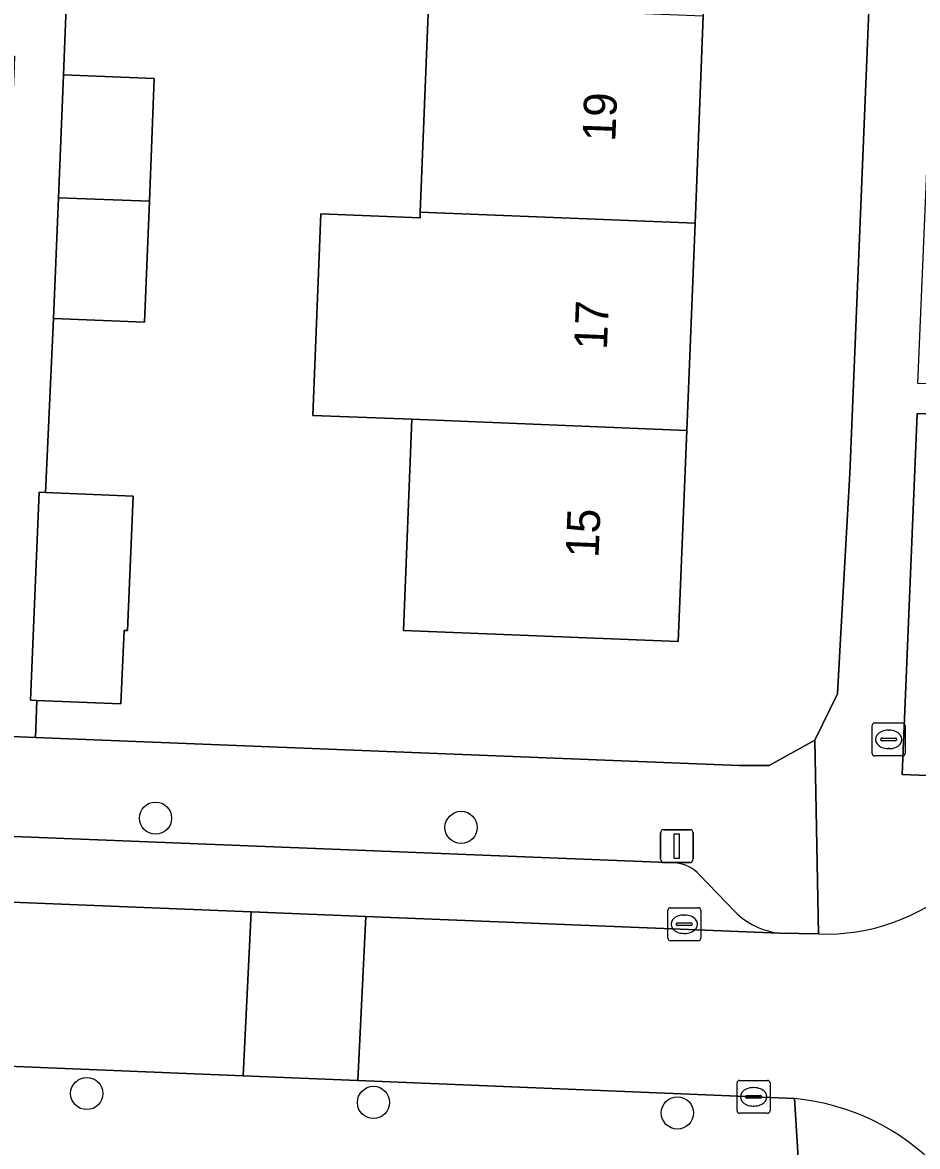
# Model space of a CAD drawing. Extents: x 160732 to 162107, y 387428 to 388479.
# Drawn here: x 161395.63 to 161422.82, y 387536.73 to 387570.88 of the extents above; entities that cross this region are included whole.
import ezdxf

# ---------------------------------------------------------------- set-up
doc = ezdxf.new("R2010")
doc.units = 0
for name, color, linetype in [('IMGEO_Boom', 7, 'Continuous'), ('IMGEO_Brandkraan', 7, 'Continuous'), ('IMGEO_Erf', 7, 'Continuous'), ('IMGEO_Groenvoorziening', 7, 'Continuous'), ('IMGEO_Haag', 7, 'Continuous'), ('IMGEO_Kolk', 7, 'Continuous'), ('IMGEO_Lichtmast', 7, 'Continuous'), ('IMGEO_Pand', 7, 'Continuous'), ('IMGEO_Pand_nummerreeks', 7, 'Continuous'), ('IMGEO_Parkeervlak_open', 7, 'Continuous'), ('IMGEO_Rijbaan_lokaal_open', 7, 'Continuous'), ('IMGEO_Voetpad_open', 7, 'Continuous')]:
    doc.layers.add(name, color=color, linetype=linetype)

msp = doc.modelspace()

# ---------------------------------------------------------------- linework, layer by layer
at = {"layer": 'IMGEO_Boom'}
for centre in [(161399.671, 387546.707), (161408.954, 387546.425), (161397.581, 387538.341), (161406.293, 387538.07), (161415.525, 387537.75)]:
    msp.add_circle(centre, 0.489, dxfattribs=at)
at = {"layer": 'IMGEO_Brandkraan'}
for p, q in [((161421.445, 387548.672), (161421.445, 387549.524)), ((161421.52, 387549.598), (161422.372, 387549.598)), ((161422.446, 387549.524), (161422.446, 387548.672)), ((161421.704, 387549.092), (161421.704, 387549.104)), ((161421.747, 387549.141), (161422.145, 387549.141)), ((161421.933, 387549.378), (161421.958, 387549.378)), ((161422.188, 387549.104), (161422.188, 387549.092)), ((161422.142, 387549.055), (161421.744, 387549.055)), ((161421.956, 387548.818), (161421.931, 387548.818)), ((161422.372, 387548.598), (161421.52, 387548.598))]:
    msp.add_line(p, q, dxfattribs=at)
for points in [[(161421.445, 387548.672), (161421.445, 387549.524)], [(161421.52, 387549.598), (161422.372, 387549.598)], [(161422.446, 387549.524), (161422.446, 387548.672)], [(161422.372, 387548.598), (161421.52, 387548.598)]]:
    msp.add_lwpolyline(points, dxfattribs=at)
for centre, radius, start, end in [((161421.522, 387549.522), 0.0765, 91.552, 178.448), ((161421.522, 387549.522), 0.0765, 91.552, 178.448), ((161422.37, 387549.522), 0.0765, 1.552, 88.448), ((161422.37, 387549.522), 0.0765, 1.552, 88.448), ((161421.744, 387549.101), 0.0403, 85.8775, 175.7526), ((161421.741, 387549.091), 0.0366, 178.938, 274.7102), ((161422.145, 387549.098), 0.043, 264.8664, 352.4533), ((161422.149, 387549.103), 0.0386, 1.7309, 96.639), ((161421.522, 387548.674), 0.0765, 181.552, 268.448), ((161421.522, 387548.674), 0.0765, 181.552, 268.448), ((161422.37, 387548.674), 0.0765, 271.552, 358.448), ((161422.37, 387548.674), 0.0765, 271.552, 358.448)]:
    msp.add_arc(centre, radius, start, end, dxfattribs=at)
for centre, major_axis, ratio, start_param, end_param in [((161421.932, 387549.098), (-0.387, 0.002), 0.722429, 4.712389, 7.853982), ((161421.957, 387549.098), (-0.39, 0.002), 0.717154, 1.570796, 4.712389)]:
    msp.add_ellipse(centre, major_axis=major_axis, ratio=ratio, start_param=start_param, end_param=end_param, dxfattribs=at)
at = {"layer": 'IMGEO_Erf'}
msp.add_lwpolyline([(161397.081, 387574.467), (161396.873, 387569.286), (161399.634, 387569.175), (161399.484, 387565.446), (161399.336, 387561.772), (161396.575, 387561.883), (161396.329, 387556.601), (161398.996, 387556.488), (161398.823, 387552.405), (161398.714, 387552.409), (161398.62, 387550.176), (161396.067, 387550.284), (161396.022, 387549.16), (161417.392, 387548.301), (161418.312, 387548.301), (161419.7, 387549.08), (161420.39, 387550.48), (161420.483, 387552.157), (161420.762, 387557.178), (161422.688, 387604.067)], dxfattribs=at)
msp.add_lwpolyline([(161408.472, 387583.991), (161408.725, 387590.283), (161408.978, 387596.575), (161409.236, 387602.987), (161415.187, 387602.747), (161417.584, 387602.651), (161417.326, 387596.239), (161417.073, 387589.947), (161416.82, 387583.655), (161416.567, 387577.363), (161416.314, 387571.071), (161416.061, 387564.779), (161415.808, 387558.487), (161415.55, 387552.075), (161407.202, 387552.411), (161407.46, 387558.823), (161404.446, 387558.944), (161404.692, 387565.069), (161407.706, 387564.948), (161407.713, 387565.115), (161407.966, 387571.407), (161408.219, 387577.699)], close=True, dxfattribs=at)
at = {"layer": 'IMGEO_Groenvoorziening'}
msp.add_lwpolyline([(161424.07, 387558.948), (161422.809, 387559.001), (161422.35, 387548.033), (161423.611, 387547.98)], close=True, dxfattribs=at)
at = {"layer": 'IMGEO_Haag'}
msp.add_lwpolyline([(161424.07, 387558.948), (161422.809, 387559.001), (161422.35, 387548.033), (161423.611, 387547.98)], close=True, dxfattribs=at)
at = {"layer": 'IMGEO_Kolk'}
for p, q in [((161415.309, 387543.984), (161416.161, 387543.984)), ((161415.234, 387543.058), (161415.234, 387543.91)), ((161415.722, 387543.764), (161415.747, 387543.764)), ((161416.235, 387543.91), (161416.235, 387543.058)), ((161415.493, 387543.478), (161415.493, 387543.49)), ((161415.931, 387543.441), (161415.533, 387543.441)), ((161415.536, 387543.527), (161415.934, 387543.527)), ((161415.977, 387543.49), (161415.977, 387543.478)), ((161416.161, 387542.984), (161415.309, 387542.984)), ((161415.745, 387543.204), (161415.72, 387543.204)), ((161417.34, 387537.813), (161417.34, 387538.665)), ((161417.415, 387538.739), (161418.267, 387538.739)), ((161417.828, 387538.519), (161417.853, 387538.519)), ((161418.341, 387538.665), (161418.341, 387537.813)), ((161417.599, 387538.233), (161417.599, 387538.245)), ((161418.037, 387538.196), (161417.639, 387538.196)), ((161417.642, 387538.282), (161418.04, 387538.282)), ((161418.083, 387538.245), (161418.083, 387538.233)), ((161417.851, 387537.959), (161417.826, 387537.959)), ((161418.267, 387537.739), (161417.415, 387537.739))]:
    msp.add_line(p, q, dxfattribs=at)
for points in [[(161415.309, 387543.984), (161416.161, 387543.984)], [(161415.234, 387543.058), (161415.234, 387543.91)], [(161416.235, 387543.91), (161416.235, 387543.058)], [(161416.161, 387542.984), (161415.309, 387542.984)], [(161417.34, 387537.813), (161417.34, 387538.665)], [(161417.415, 387538.739), (161418.267, 387538.739)], [(161418.341, 387538.665), (161418.341, 387537.813)], [(161418.267, 387537.739), (161417.415, 387537.739)]]:
    msp.add_lwpolyline(points, dxfattribs=at)
for centre, radius, start, end in [((161415.311, 387543.908), 0.0765, 91.552, 178.448), ((161415.311, 387543.908), 0.0765, 91.552, 178.448), ((161416.159, 387543.908), 0.0765, 1.552, 88.448), ((161416.159, 387543.908), 0.0765, 1.552, 88.448), ((161415.533, 387543.487), 0.0403, 85.8775, 175.7526), ((161415.53, 387543.477), 0.0366, 178.938, 274.7102), ((161415.934, 387543.484), 0.043, 264.8664, 352.4533), ((161415.938, 387543.489), 0.0386, 1.7309, 96.639), ((161415.311, 387543.06), 0.0765, 181.552, 268.448), ((161415.311, 387543.06), 0.0765, 181.552, 268.448), ((161416.159, 387543.06), 0.0765, 271.552, 358.448), ((161416.159, 387543.06), 0.0765, 271.552, 358.448), ((161417.417, 387538.663), 0.0765, 91.552, 178.448), ((161417.417, 387538.663), 0.0765, 91.552, 178.448), ((161418.265, 387538.663), 0.0765, 1.552, 88.448), ((161418.265, 387538.663), 0.0765, 1.552, 88.448), ((161417.639, 387538.242), 0.0403, 85.8775, 175.7526), ((161417.636, 387538.232), 0.0366, 178.938, 274.7102), ((161418.04, 387538.239), 0.043, 264.8664, 352.4533), ((161418.044, 387538.244), 0.0386, 1.7309, 96.639), ((161417.417, 387537.815), 0.0765, 181.552, 268.448), ((161417.417, 387537.815), 0.0765, 181.552, 268.448), ((161418.265, 387537.815), 0.0765, 271.552, 358.448), ((161418.265, 387537.815), 0.0765, 271.552, 358.448)]:
    msp.add_arc(centre, radius, start, end, dxfattribs=at)
for centre, major_axis, ratio, start_param, end_param in [((161415.721, 387543.484), (-0.387, 0.002), 0.722429, 4.712389, 7.853982), ((161415.746, 387543.484), (-0.39, 0.002), 0.717154, 1.570796, 4.712389), ((161417.827, 387538.239), (-0.387, 0.002), 0.722429, 4.712389, 7.853982), ((161417.852, 387538.239), (-0.39, 0.002), 0.717154, 1.570796, 4.712389)]:
    msp.add_ellipse(centre, major_axis=major_axis, ratio=ratio, start_param=start_param, end_param=end_param, dxfattribs=at)
at = {"layer": 'IMGEO_Lichtmast'}
for p, q in [((161415.112, 387546.356), (161415.902, 387546.356)), ((161415.902, 387546.356), (161415.112, 387546.356)), ((161415.012, 387545.456), (161415.012, 387546.256)), ((161415.012, 387546.256), (161415.012, 387545.456)), ((161416.002, 387546.256), (161416.002, 387545.456)), ((161416.002, 387545.456), (161416.002, 387546.256)), ((161415.902, 387545.356), (161415.112, 387545.356)), ((161415.112, 387545.356), (161415.902, 387545.356))]:
    msp.add_line(p, q, dxfattribs=at)
msp.add_lwpolyline([(161415.432, 387546.231), (161415.582, 387546.231), (161415.582, 387545.481), (161415.432, 387545.481), (161415.432, 387546.231)], dxfattribs=at)
for centre, start, end in [((161415.112, 387546.256), 90, 180), ((161415.112, 387546.256), 90, 180), ((161415.902, 387546.256), 0, 90), ((161415.902, 387546.256), 360, 90), ((161415.112, 387545.456), 180, 270), ((161415.112, 387545.456), 180, 270), ((161415.902, 387545.456), 270, 0), ((161415.902, 387545.456), 270, 0)]:
    msp.add_arc(centre, 0.1, start, end, dxfattribs=at)
at = {"layer": 'IMGEO_Pand'}
for points in [[(161407.713, 387565.115), (161416.061, 387564.779), (161416.314, 387571.071), (161407.966, 387571.407)], [(161399.634, 387569.175), (161396.873, 387569.286), (161396.723, 387565.557), (161399.484, 387565.446)], [(161396.575, 387561.883), (161399.336, 387561.772), (161399.484, 387565.446), (161396.723, 387565.557)], [(161416.061, 387564.779), (161407.713, 387565.115), (161407.706, 387564.948), (161404.692, 387565.069), (161404.446, 387558.944), (161407.46, 387558.823), (161415.808, 387558.487)], [(161415.808, 387558.487), (161407.46, 387558.823), (161407.202, 387552.411), (161415.55, 387552.075)], [(161398.996, 387556.488), (161396.329, 387556.601), (161396.136, 387556.609), (161395.869, 387550.292), (161396.067, 387550.284), (161398.62, 387550.176), (161398.714, 387552.409), (161398.823, 387552.405)]]:
    msp.add_lwpolyline(points, close=True, dxfattribs=at)
at = {"layer": 'IMGEO_Parkeervlak_open'}
for points in [[(161415.466, 387545.346), (161337.101, 387548.471), (161273.083, 387551.023)], [(161270.073, 387549.169), (161336.764, 387546.512), (161340.181, 387546.381), (161402.573, 387543.862), (161406.058, 387543.721), (161418.624, 387543.214)], [(161417.278, 387543.861), (161416.201, 387544.983)]]:
    msp.add_lwpolyline(points, dxfattribs=at)
for centre, radius, start, end in [((161415.371, 387544.229), 1.121, 42.2772, 85.1554), ((161418.881, 387545.473), 2.274, 225.1531, 263.5012)]:
    msp.add_arc(centre, radius, start, end, dxfattribs=at)
at = {"layer": 'IMGEO_Rijbaan_lokaal_open'}
for points in [[(161340.181, 387546.381), (161340.016, 387541.435), (161402.335, 387538.88), (161402.573, 387543.862)], [(161402.573, 387543.862), (161402.335, 387538.88), (161405.82, 387538.734), (161406.058, 387543.721)]]:
    msp.add_lwpolyline(points, close=True, dxfattribs=at)
msp.add_lwpolyline([(161419.812, 387543.188), (161418.624, 387543.214), (161406.058, 387543.721), (161405.82, 387538.734), (161419.086, 387538.188)], dxfattribs=at)
for centre, radius, start, end in [((161420.042, 387549.261), 6.077, 267.8292, 311.2107), ((161418.435, 387531.267), 6.952, 43.601, 84.6259)]:
    msp.add_arc(centre, radius, start, end, dxfattribs=at)
at = {"layer": 'IMGEO_Voetpad_open'}
for points in [[(161422.688, 387604.067), (161420.762, 387557.178), (161420.483, 387552.157), (161420.39, 387550.48), (161419.7, 387549.08), (161419.812, 387543.188)], [(161424.046, 387544.689), (161423.611, 387547.98), (161422.35, 387548.033), (161422.809, 387559.001), (161424.07, 387558.948), (161424.097, 387559.859), (161422.832, 387559.913), (161423.297, 387570.905), (161424.562, 387570.851), (161424.584, 387571.745), (161423.319, 387571.798), (161423.782, 387582.763)], [(161360.645, 387571.092), (161365.849, 387570.739), (161369.964, 387570.609), (161373.341, 387570.502), (161378.333, 387570.417), (161382.63, 387570.276), (161386.274, 387570.156), (161395.388, 387569.856), (161395.378, 387569.56), (161395.243, 387566.379), (161394.978, 387559.544), (161394.836, 387556.2), (161394.625, 387551.204), (161394.545, 387549.219), (161396.022, 387549.16), (161396.067, 387550.284), (161395.869, 387550.292), (161396.136, 387556.609), (161396.329, 387556.601), (161396.575, 387561.883), (161396.723, 387565.557), (161396.873, 387569.286), (161397.081, 387574.467)], [(161419.7, 387549.08), (161418.312, 387548.301), (161417.392, 387548.301), (161396.022, 387549.16), (161394.545, 387549.219), (161356.438, 387550.752), (161356.325, 387550.755), (161353.621, 387550.831), (161353.607, 387550.832), (161269.693, 387554.126)], [(161273.083, 387551.023), (161337.101, 387548.471), (161415.466, 387545.346)], [(161418.624, 387543.214), (161419.812, 387543.188), (161419.7, 387549.08)], [(161416.201, 387544.983), (161417.278, 387543.861)], [(161419.293, 387534.744), (161419.086, 387538.188), (161405.82, 387538.734), (161402.335, 387538.88), (161340.016, 387541.435)], [(161419.086, 387538.188), (161419.293, 387534.744)]]:
    msp.add_lwpolyline(points, dxfattribs=at)
for centre, radius, start, end in [((161415.371, 387544.229), 1.121, 42.2772, 85.1554), ((161420.042, 387549.261), 6.077, 267.8292, 311.2107), ((161418.881, 387545.473), 2.274, 225.1531, 263.5012), ((161418.435, 387531.267), 6.952, 43.601, 84.6259)]:
    msp.add_arc(centre, radius, start, end, dxfattribs=at)

# ---------------------------------------------------------------- texts
at = {"layer": 'IMGEO_Pand_nummerreeks'}
for s, rotation, p in [('19', 87.697, (161413.638, 387567.247)), ('17', 87.6969, (161413.384, 387560.924)), ('15', 87.697, (161413.129, 387554.603))]:
    msp.add_text(s, height=1, rotation=rotation, dxfattribs=at).set_placement(p)

doc.saveas('drawing.dxf')
